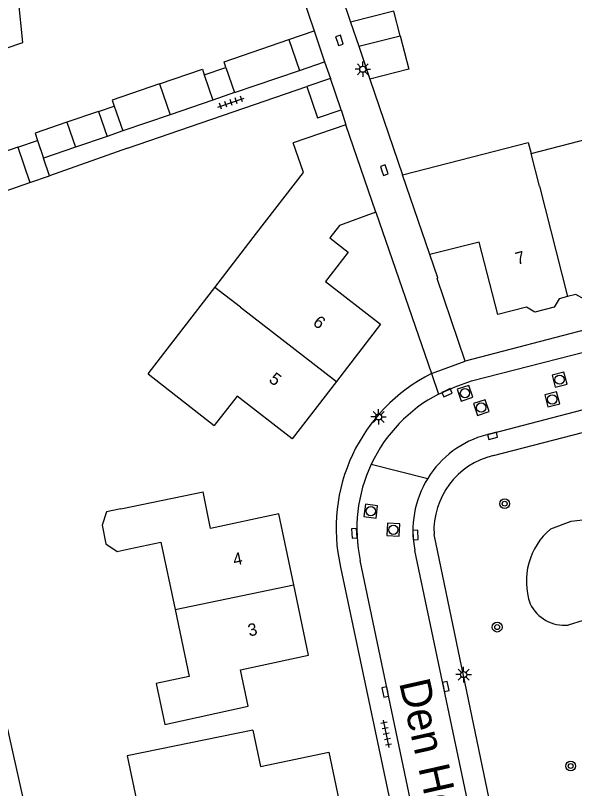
# Model space of a CAD drawing. Extents: x 137999 to 141000, y 397500 to 400501.
# Drawn here: x 138635.5 to 138680.8, y 400207.3 to 400269.8 of the extents above; entities that cross this region are included whole.
import ezdxf

# ---------------------------------------------------------------- set-up
doc = ezdxf.new("R2010")
doc.units = 0
for name, color, linetype in [('gg-afsc-erfafscheiding', 7, 'Continuous'), ('gg-afsc-muur', 7, 'Continuous'), ('gg-anno-huisnummerreeks BGT', 7, 'Continuous'), ('gg-anno-openbare ruimte label', 7, 'Continuous'), ('gg-bbg-bijgebouw', 7, 'Continuous'), ('gg-bbg-gedigitaliseerde bebouwing', 7, 'Continuous'), ('gg-bbg-gedigitaliseerde bijgebouw', 7, 'Continuous'), ('gg-bbg-hoofdgebouw', 7, 'Continuous'), ('gg-bbg-luifel en loopbrug', 7, 'Continuous'), ('gg-bbg-tussenscheiding', 7, 'Continuous'), ('gg-knt-verharding', 7, 'Continuous'), ('gt-grn-groengrens', 7, 'Continuous'), ('gt-grn-vlakafsluiter', 7, 'Continuous'), ('gt-grn-weggrens', 7, 'Continuous'), ('gt-symb-boom', 7, 'Continuous'), ('gt-symb-kolk', 7, 'Continuous'), ('gt-symb-lichtmast', 7, 'Continuous'), ('gt-symb-rioolschacht', 7, 'Continuous'), ('gt-symb-tegel verharding', 7, 'Continuous')]:
    doc.layers.add(name, color=color, linetype=linetype)

# ---------------------------------------------------------------- blocks, each defined once
blk = doc.blocks.new('gt0-BOOM')
at = {"layer": 'gt-symb-boom'}
for radius in [0.4, 0.2]:
    blk.add_circle((0, 0), radius, dxfattribs=at)
blk = doc.blocks.new('gt0-RS')
at = {"layer": 'gt-symb-rioolschacht'}
blk.add_lwpolyline([(-0.5, -0.5), (0.5, -0.5), (0.5, 0.5), (-0.5, 0.5)], close=True, dxfattribs=at)
blk.add_circle((0, 0), 0.375, dxfattribs=at)
blk = doc.blocks.new('gt0-TEG1')
at = {"layer": 'gt-symb-tegel verharding'}
for p, q in [((-1.125, 0), (1.125, 0)), ((-0.9, -0.25), (-0.9, 0.25)), ((-0.45, -0.25), (-0.45, 0.25)), ((0, -0.25), (0, 0.25)), ((0.45, -0.25), (0.45, 0.25)), ((0.9, -0.25), (0.9, 0.25))]:
    blk.add_line(p, q, dxfattribs=at)
blk = doc.blocks.new('gt0-KOLK')
at = {"layer": 'gt-symb-kolk'}
blk.add_lwpolyline([(0, 0), (0.375, 0), (0.375, 0.4), (-0.375, 0.4), (-0.375, 0), (0, 0)], dxfattribs=at)
blk = doc.blocks.new('gt0-LMAST')
at = {"layer": 'gt-symb-lichtmast'}
for p, q in [((-0.182, 0.173), (-0.447, 0.438)), ((-0.005, 0.246), (-0.005, 0.621)), ((0.172, 0.173), (0.437, 0.438)), ((-0.255, -0.004), (-0.63, -0.004)), ((-0.182, -0.181), (-0.447, -0.446)), ((-0.005, -0.254), (-0.005, -0.629)), ((0.437, -0.446), (0.172, -0.181)), ((0.245, -0.004), (0.62, -0.004))]:
    blk.add_line(p, q, dxfattribs=at)
blk.add_circle((-0.005, -0.004), 0.25, dxfattribs=at)

msp = doc.modelspace()

# ---------------------------------------------------------------- linework, layer by layer
at = {"layer": 'gg-afsc-erfafscheiding'}
msp.add_line((138644.613, 400259.072), (138638.302, 400256.819), dxfattribs=at)
at = {"layer": 'gg-afsc-muur'}
for p, q in [((138660.585, 400275.324), (138662.663, 400269.266)), ((138657.732, 400274.359), (138659.705, 400268.554)), ((138644.613, 400259.072), (138659.119, 400264.056)), ((138664.213, 400264.645), (138666.874, 400256.89)), ((138661.889, 400262.156), (138662.289, 400260.953)), ((138631.169, 400228.549), (138639.223, 400192.741))]:
    msp.add_line(p, q, dxfattribs=at)
at = {"layer": 'gg-bbg-bijgebouw'}
for p, q in [((138659.705, 400268.554), (138660.56, 400266.039)), ((138663.337, 400267.3), (138666.682, 400268.146)), ((138663.337, 400267.3), (138664.213, 400264.645)), ((138658.533, 400265.347), (138660.56, 400266.039)), ((138661.028, 400264.699), (138659.119, 400264.056)), ((138661.889, 400262.156), (138661.028, 400264.699))]:
    msp.add_line(p, q, dxfattribs=at)
msp.add_lwpolyline([(138666.682, 400268.146), (138667.366, 400265.441), (138664.213, 400264.645)], dxfattribs=at)
at = {"layer": 'gg-bbg-gedigitaliseerde bebouwing'}
for p, q in [((138651.673, 400247.795), (138655.057, 400252.176)), ((138648.279, 400243.4), (138651.673, 400247.795)), ((138646.264, 400240.792), (138648.279, 400243.4)), ((138646.264, 400240.792), (138651.632, 400236.633)), ((138644.054, 400229.876), (138650.73, 400231.256))]:
    msp.add_line(p, q, dxfattribs=at)
for points in [[(138634.771, 400267.15), (138636.125, 400267.619), (138635.769, 400271.084), (138638.762, 400272.122)], [(138655.057, 400252.176), (138658.845, 400257.09), (138658.019, 400259.49)], [(138666.874, 400256.89), (138677.032, 400259.512), (138677.294, 400258.626)], [(138644.054, 400229.876), (138642.904, 400229.638), (138642.547, 400228.559), (138642.857, 400227.06), (138643.777, 400226.437), (138644.731, 400226.636)], [(138644.731, 400226.636), (138647.315, 400227.176), (138648.453, 400221.747)], [(138648.453, 400221.747), (138649.591, 400216.316), (138646.92, 400215.758), (138647.613, 400212.429), (138654.364, 400213.922)], [(138654.758, 400211.973), (138644.579, 400209.89), (138645.751, 400204.265), (138651.857, 400205.55), (138652.468, 400202.646)]]:
    msp.add_lwpolyline(points, dxfattribs=at)
at = {"layer": 'gg-bbg-gedigitaliseerde bijgebouw'}
for p, q in [((138657.672, 400267.857), (138659.705, 400268.554)), ((138657.672, 400267.857), (138658.533, 400265.347)), ((138650.823, 400264.994), (138651.523, 400262.953)), ((138651.523, 400262.953), (138648.05, 400261.763)), ((138643.526, 400262.469), (138644.221, 400260.451)), ((138642.251, 400262.032), (138639.69, 400261.154)), ((138642.251, 400262.032), (138642.948, 400260.014)), ((138648.05, 400261.763), (138644.221, 400260.451)), ((138639.69, 400261.154), (138640.382, 400259.135)), ((138642.948, 400260.014), (138640.382, 400259.135)), ((138635.73, 400259.127), (138636.708, 400256.273))]:
    msp.add_line(p, q, dxfattribs=at)
for points in [[(138647.191, 400264.264), (138650.665, 400265.455), (138650.823, 400264.994)], [(138647.191, 400264.264), (138643.36, 400262.951), (138643.526, 400262.469)], [(138659.119, 400264.056), (138659.977, 400261.509), (138661.889, 400262.156)], [(138635.73, 400259.127), (138632.079, 400257.875), (138633.057, 400255.022), (138636.708, 400256.273)]]:
    msp.add_lwpolyline(points, dxfattribs=at)
at = {"layer": 'gg-bbg-hoofdgebouw'}
for p, q in [((138662.289, 400260.953), (138658.019, 400259.49)), ((138664.714, 400253.873), (138662.289, 400260.953)), ((138669.086, 400250.448), (138666.874, 400256.89))]:
    msp.add_line(p, q, dxfattribs=at)
for points in [[(138677.294, 400258.626), (138682.696, 400260.025), (138682.33, 400261.438), (138685.535, 400262.267), (138685.58, 400262.093), (138685.661, 400262.114)], [(138664.714, 400253.873), (138661.775, 400252.812), (138660.98, 400251.8), (138662.474, 400250.641), (138660.644, 400248.26), (138665.096, 400244.818), (138661.51, 400240.189)], [(138680.223, 400247.049), (138679.554, 400246.877), (138679.144, 400246.207), (138677.582, 400245.803), (138676.901, 400246.196), (138674.57, 400245.598), (138673.068, 400251.443), (138669.086, 400250.448)], [(138685.912, 400248.508), (138683.523, 400247.895), (138683.139, 400247.244), (138681.567, 400246.835), (138680.908, 400247.225), (138680.223, 400247.049)], [(138661.51, 400240.189), (138657.922, 400235.557), (138653.468, 400239.001), (138651.632, 400236.633)], [(138658.061, 400223.734), (138656.853, 400229.473), (138651.326, 400228.303), (138650.73, 400231.256)], [(138654.364, 400213.922), (138653.742, 400216.867), (138659.26, 400218.033), (138658.061, 400223.734)], [(138654.758, 400211.973), (138655.381, 400209.042), (138660.901, 400210.198), (138662.058, 400204.657)]]:
    msp.add_lwpolyline(points, dxfattribs=at)
at = {"layer": 'gg-bbg-luifel en loopbrug'}
for p, q in [((138662.663, 400269.266), (138663.337, 400267.3)), ((138650.823, 400264.994), (138652.577, 400265.595)), ((138652.577, 400265.595), (138653.277, 400263.554)), ((138653.277, 400263.554), (138658.533, 400265.347)), ((138653.277, 400263.554), (138651.523, 400262.953)), ((138642.251, 400262.032), (138643.526, 400262.469)), ((138644.221, 400260.451), (138642.948, 400260.014)), ((138635.73, 400259.127), (138637.323, 400259.674)), ((138637.323, 400259.674), (138637.811, 400258.253)), ((138640.382, 400259.135), (138637.811, 400258.253)), ((138638.302, 400256.819), (138637.811, 400258.253)), ((138636.708, 400256.273), (138638.302, 400256.819))]:
    msp.add_line(p, q, dxfattribs=at)
for points in [[(138666.682, 400268.146), (138666.174, 400270.154), (138662.663, 400269.266)], [(138652.577, 400265.595), (138652.419, 400266.056), (138657.672, 400267.857)], [(138639.69, 400261.154), (138637.13, 400260.277), (138637.323, 400259.674)]]:
    msp.add_lwpolyline(points, dxfattribs=at)
at = {"layer": 'gg-bbg-tussenscheiding'}
for p, q in [((138647.191, 400264.264), (138648.05, 400261.763)), ((138677.946, 400255.979), (138677.294, 400258.626)), ((138677.946, 400255.979), (138680.223, 400247.049)), ((138653.754, 400246.187), (138651.673, 400247.795)), ((138653.754, 400246.187), (138661.51, 400240.189)), ((138648.453, 400221.747), (138658.061, 400223.734))]:
    msp.add_line(p, q, dxfattribs=at)
at = {"layer": 'gg-knt-verharding'}
for p, q in [((138664.714, 400253.873), (138669.21, 400240.822)), ((138704.869, 400250.427), (138671.936, 400241.835)), ((138674.226, 400234.19), (138707.684, 400242.904)), ((138675.034, 400200.949), (138669.419, 400227.81)), ((138672.588, 400204.044), (138667.874, 400226.497)), ((138668.18, 400203.137), (138663.443, 400225.689)), ((138661.851, 400225.156), (138667.451, 400198.682))]:
    msp.add_line(p, q, dxfattribs=at)
for points in [[(138671.936, 400241.835), (138669.66, 400248.515), (138669.733, 400248.557), (138669.086, 400250.448)], [(138669.788, 400239.164), (138671.121, 400239.759), (138672.439, 400240.228), (138685.327, 400243.539), (138702.156, 400247.925)], [(138673.676, 400235.868), (138686.163, 400239.142), (138703.356, 400243.587)]]:
    msp.add_lwpolyline(points, dxfattribs=at)
for centre, radius, start, end in [((138675.488, 400228.311), 13.998, 116.64907, 193.02797), ((138675.45, 400228.265), 12.282, 117.45136, 154.77544), ((138675.707, 400228.129), 8.001, 104.7027, 148.23375), ((138675.647, 400228.118), 6.236, 103.17453, 182.8332), ((138675.445, 400228.268), 12.276, 154.7819, 192.12884), ((138675.707, 400228.129), 8.001, 148.23716, 191.77149)]:
    msp.add_arc(centre, radius, start, end, dxfattribs=at)
at = {"layer": 'gt-grn-groengrens'}
for points in [[(138678.861, 400228.269), (138680.533, 400228.883), (138684.984, 400229.401), (138685.824, 400229.196)], [(138689.221, 400224.5), (138688.338, 400224.166), (138682.697, 400221.223), (138680.276, 400220.477)]]:
    msp.add_lwpolyline(points, dxfattribs=at)
for centre, radius, start, end in [((138682.468, 400224.019), 5.574, 130.32005, 199.08191), ((138679.975, 400223.549), 3.086, 205.97222, 275.60275)]:
    msp.add_arc(centre, radius, start, end, dxfattribs=at)
at = {"layer": 'gt-grn-vlakafsluiter'}
for p, q in [((138660.56, 400266.039), (138661.028, 400264.699)), ((138669.21, 400240.822), (138671.936, 400241.835))]:
    msp.add_line(p, q, dxfattribs=at)
at = {"layer": 'gt-grn-weggrens'}
for p, q in [((138669.21, 400240.822), (138669.788, 400239.164)), ((138664.339, 400233.499), (138668.904, 400232.341))]:
    msp.add_line(p, q, dxfattribs=at)

# ---------------------------------------------------------------- block references
at = {"layer": 'gt-symb-boom'}
for p in [(138675.139, 400230.295), (138674.53, 400220.314), (138680.478, 400209.074)]:
    msp.add_blockref('gt0-BOOM', p, dxfattribs=at)
at = {"layer": 'gt-symb-kolk'}
for p, rotation in [((138661.574, 400267.709), -71.45633066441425), ((138665.198, 400257.215), -70.73158503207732), ((138670.391, 400239.45), -155.74091554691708), ((138674.104, 400235.98), -165.33812983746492), ((138663.175, 400227.908), 94.0733644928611), ((138667.714, 400227.758), -87.9934610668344), ((138670.173, 400215.466), -78.11724113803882), ((138665.666, 400215.105), 101.5907368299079)]:
    msp.add_blockref('gt0-KOLK', p, dxfattribs=dict(at, rotation=rotation))
at = {"layer": 'gt-symb-lichtmast'}
for p in [(138663.657, 400265.449), (138664.934, 400237.323), (138671.822, 400216.47)]:
    msp.add_blockref('gt0-LMAST', p, dxfattribs=at)
at = {"layer": 'gt-symb-rioolschacht'}
for p, rotation in [((138679.579, 400240.33), 14.411265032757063), ((138671.922, 400239.238), 18.670583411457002), ((138678.985, 400238.732), 14.411265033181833), ((138673.238, 400238.076), 18.670583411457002), ((138664.297, 400229.69), 83.10945167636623), ((138666.125, 400228.188), 87.13473427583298)]:
    msp.add_blockref('gt0-RS', p, dxfattribs=dict(at, rotation=rotation))
at = {"layer": 'gt-symb-tegel verharding'}
for p, rotation in [((138652.984, 400262.751), 18.779117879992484), ((138665.553, 400211.684), 101.7706260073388)]:
    msp.add_blockref('gt0-TEG1', p, dxfattribs=dict(at, rotation=rotation))

# ---------------------------------------------------------------- texts
at = {"layer": 'gg-anno-huisnummerreeks BGT'}
for s, rotation, p in [('7', 14.4, (138676.15, 400249.617)), ('6', 322.3, (138659.541, 400244.814)), ('5', 322.3, (138655.977, 400240.212)), ('4', 11.9, (138653.254, 400225.269)), ('3', 11.9, (138654.457, 400219.549))]:
    msp.add_text(s, height=1, rotation=rotation, dxfattribs=at).set_placement(p)
at = {"layer": 'gg-anno-openbare ruimte label'}
msp.add_text('Den Herd', height=2.5, rotation=282.7, dxfattribs=at).set_placement((138666.579, 400215.831))

doc.saveas('drawing.dxf')
